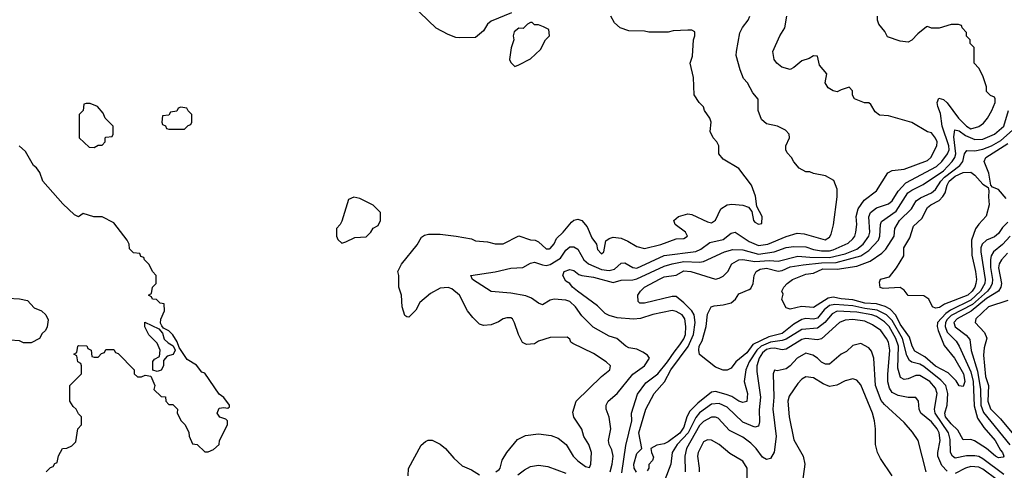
# Model space of a CAD drawing. Header units: inches. Extents: x 2348341 to 2479810, y 460419 to 613669.
# Tile 350 of 656: x 2378111 to 2383120, y 563418 to 565712. Entities that reach past the tile are written whole.
import ezdxf

# ---------------------------------------------------------------- set-up
doc = ezdxf.new("R2010")
doc.units = ezdxf.units.IN
doc.header["$MEASUREMENT"] = 0
doc.layers.add('C3576', color=7, linetype='Continuous')
doc.layers.add('C3586', color=7, linetype='Continuous')

msp = doc.modelspace()

# ---------------------------------------------------------------- linework, layer by layer
at = {"layer": 'C3576', "color": 2, "elevation": 102}
for points in [[(2378470, 565286), (2378450, 565286), (2378438, 565282), (2378434, 565250), (2378414, 565230), (2378414, 565110), (2378463.6, 565063.6), (2378490, 565062), (2378510, 565074), (2378530, 565074), (2378546, 565090), (2378546, 565110), (2378550, 565114), (2378582, 565118), (2378586, 565130), (2378586, 565170), (2378546, 565210), (2378536.4, 565236.4), (2378506, 565270)], [(2378930, 565266), (2378918, 565262), (2378910, 565246), (2378878, 565242), (2378870, 565226), (2378838, 565222), (2378834, 565190), (2378838, 565178), (2378852, 565172), (2378858, 565158), (2378870, 565154), (2378950, 565154), (2378967.3, 565172.7), (2378982, 565178), (2378986, 565190), (2378986, 565230), (2378967.3, 565247.3), (2378962, 565262)], [(2379810, 564808.7), (2379784, 564796), (2379750, 564686), (2379742, 564670), (2379722, 564650), (2379722, 564610), (2379730, 564594), (2379750, 564574), (2379770, 564582), (2379816.4, 564603.6), (2379874, 564606), (2379898, 564630), (2379908.9, 564651.1), (2379935.3, 564664.7), (2379946, 564690), (2379946, 564730), (2379908.4, 564768.4), (2379842, 564802)], [(2378130, 564068), (2378110, 564078), (2378060.4, 564080.4), (2378026, 564110), (2378010, 564146), (2377986, 564170), (2377968.4, 564208.4), (2377967.3, 564292.7), (2378030, 564302), (2378050, 564294), (2378110, 564292), (2378150, 564282), (2378185.4, 564245.4), (2378222, 564230), (2378244.7, 564210), (2378256, 564184), (2378251.6, 564148.4), (2378242, 564130), (2378225.4, 564114.6), (2378211.1, 564088.9), (2378170, 564068)], [(2378810, 563922), (2378788, 563928), (2378788.4, 563971.6), (2378796.4, 563983.6), (2378822, 563998), (2378826, 564030), (2378810, 564066), (2378768.7, 564108.7), (2378748.4, 564148.4), (2378748, 564172), (2378818, 564138), (2378836.9, 564116.9), (2378846.4, 564086.4), (2378866.8, 564066.8), (2378891.6, 564051.6), (2378902, 564030), (2378891.3, 564008.7), (2378861, 563999), (2378842, 563978), (2378842, 563950), (2378830, 563928)]]:
    msp.add_lwpolyline(points, close=True, dxfattribs=at)
msp.add_lwpolyline([(2378246, 563410), (2378267.3, 563432.7), (2378282, 563438), (2378290, 563454), (2378302, 563458), (2378308.4, 563491.6), (2378328, 563530), (2378350, 563532), (2378376.4, 563543.6), (2378396.4, 563563.6), (2378406, 563630), (2378426, 563650), (2378426, 563690), (2378410, 563706), (2378398, 563730), (2378383.1, 563743.1), (2378366, 563770), (2378366, 563850), (2378426, 563910), (2378426, 563950), (2378422, 563962), (2378406, 563970), (2378402, 564002), (2378386, 564010), (2378402, 564018), (2378406, 564050), (2378410, 564054), (2378452.7, 564052.7), (2378458, 564038), (2378474, 564030), (2378478, 563998), (2378490, 563994), (2378510, 563994), (2378527.3, 564012.7), (2378542, 564018), (2378550, 564034), (2378590, 564034), (2378598, 564018), (2378612.7, 564012.7), (2378694, 563930), (2378694, 563910), (2378710, 563894), (2378730, 563894), (2378750, 563902), (2378778, 563898), (2378798, 563850), (2378794, 563830), (2378830, 563794), (2378852, 563792), (2378854, 563770), (2378870, 563754), (2378890, 563754), (2378914, 563730), (2378912, 563710), (2378932, 563670), (2378952, 563650), (2378971.6, 563611.6), (2378972.7, 563592.7), (2378990, 563554), (2379014, 563550), (2379052.7, 563512.7), (2379070, 563512), (2379096.4, 563523.6), (2379126, 563550), (2379128, 563570), (2379168, 563650), (2379168, 563670), (2379159, 563679), (2379129.2, 563689.2), (2379115.3, 563710), (2379126, 563734), (2379150, 563738), (2379170, 563734), (2379178, 563742), (2379178, 563750), (2379149.1, 563789.1), (2379126.3, 563806.3), (2379052.9, 563912.9), (2379038, 563918), (2379010, 563954), (2378963.1, 563983.1), (2378923.1, 564043.1), (2378912.9, 564072.9), (2378890, 564108), (2378870, 564128), (2378842, 564142), (2378834.6, 564154.6), (2378828, 564168), (2378828.4, 564188.4), (2378848, 564230), (2378846, 564266), (2378826, 564270), (2378807.3, 564287.3), (2378786, 564290), (2378782, 564302), (2378766, 564310), (2378782, 564318), (2378786, 564350), (2378806, 564370), (2378806, 564410), (2378786, 564430), (2378770, 564466), (2378746, 564490), (2378742, 564502), (2378727.3, 564507.3), (2378722, 564522), (2378690, 564526), (2378670, 564546), (2378668, 564570), (2378658, 564590), (2378590, 564678), (2378530, 564708), (2378488.9, 564708.9), (2378434, 564726), (2378410, 564708), (2378390, 564718), (2378330, 564775.3), (2378229.3, 564889.3), (2378213.6, 564933.6), (2378197.2, 564957.2), (2378182, 564970), (2378140.4, 565040.4), (2378108.7, 565070)], dxfattribs=at)
at = {"layer": 'C3586', "color": 2}
for points, elevation in [([(2380613, 565747), (2380510, 565704), (2380490, 565688.7), (2380470, 565655.3), (2380430, 565622), (2380350, 565619), (2380330, 565621.2), (2380290, 565636), (2380229.6, 565669.6), (2380104, 565790)], 98), ([(2380534, 563410), (2380550, 563422.8), (2380556, 563430), (2380566, 563470), (2380589.4, 563510), (2380643.9, 563576.1), (2380684.8, 563595.2), (2380750, 563604.9), (2380815.2, 563595.2), (2380850, 563582.8), (2380890.5, 563550.5), (2380927.3, 563490), (2380950, 563466), (2380990, 563438), (2381010, 563432), (2381017.2, 563450), (2381019.3, 563510), (2381006, 563550), (2380981.2, 563590), (2380970, 563628), (2380929.3, 563689.3), (2380924.7, 563715.3), (2380942, 563770), (2381070, 563896), (2381114, 563930), (2381117.2, 563950), (2381095.3, 563970), (2381030, 564013.2), (2380924.1, 564064.1), (2380915.3, 564070), (2380910, 564086), (2380896.4, 564096.4), (2380810, 564095.3), (2380750, 564075.3), (2380730, 564062), (2380690, 564058), (2380669.1, 564069.1), (2380649.3, 564109.3), (2380628.9, 564168.9), (2380618, 564190), (2380610, 564195.3), (2380590, 564195.3), (2380570, 564188.7), (2380546.4, 564173.6), (2380510, 564159), (2380470, 564155.3), (2380450, 564162), (2380415.5, 564195.5), (2380389.4, 564229.4), (2380349, 564310), (2380310, 564342.7), (2380290, 564349.3), (2380250, 564345.2), (2380201.4, 564318.6), (2380147.1, 564272.9), (2380126, 564234), (2380090, 564198), (2380080.4, 564200.4), (2380070, 564206), (2380057.2, 564250), (2380053.2, 564310), (2380039, 564350), (2380039, 564410), (2380034, 564430), (2380052.9, 564467.1), (2380133.1, 564566.9), (2380155.1, 564604.9), (2380170, 564616), (2380190, 564621), (2380250, 564621), (2380330.9, 564610.9), (2380410, 564596), (2380430, 564586), (2380490, 564581), (2380530, 564571.3), (2380570, 564572), (2380650, 564611.3), (2380710, 564591.3), (2380734, 564590), (2380750, 564582), (2380790, 564546), (2380806.4, 564546.4), (2380810, 564546.8), (2380830, 564571.3), (2380842, 564598), (2380876, 564630), (2380918.9, 564681.1), (2380930, 564691), (2380950, 564696), (2380970.7, 564690.7), (2380997.1, 564657.1), (2381020.9, 564600.9), (2381044.7, 564570), (2381050, 564542), (2381070, 564521), (2381082, 564530), (2381092.9, 564587.1), (2381110, 564598.8), (2381130, 564604.9), (2381170, 564600.5), (2381205.2, 564585.2), (2381250, 564557.3), (2381290, 564547.3), (2381372.3, 564567.7), (2381450, 564596), (2381490, 564598), (2381508, 564610), (2381498, 564630), (2381446, 564670), (2381438, 564690), (2381462, 564710), (2381510, 564724), (2381530, 564720.7), (2381610, 564682.8), (2381630, 564678.8), (2381650, 564691.3), (2381678, 564750), (2381710, 564770.4), (2381733, 564773), (2381790, 564767.7), (2381818, 564758), (2381835.3, 564735.3), (2381844, 564690), (2381850, 564681), (2381870, 564672), (2381886, 564674), (2381888, 564710), (2381861.2, 564761.2), (2381853.6, 564813.6), (2381834, 564870), (2381770, 564954), (2381690, 565002), (2381668, 565030), (2381668, 565070), (2381658, 565090), (2381638, 565110), (2381623.1, 565143.1), (2381628, 565190), (2381622, 565210), (2381595.3, 565250), (2381588.9, 565268.9), (2381568, 565290), (2381542, 565330), (2381538, 565418), (2381522, 565490), (2381533.6, 565526.4), (2381538, 565610), (2381546, 565630), (2381546, 565650), (2381530, 565658), (2381510, 565658), (2381434.6, 565654.6), (2381410, 565649), (2381310.9, 565649.1), (2381290, 565654), (2381210, 565655.3), (2381166, 565670), (2381136.4, 565696.4), (2381118, 565730)], 98), ([(2381115.6, 563410), (2381125.6, 563450), (2381129.5, 563490), (2381123.3, 563523.3), (2381109.4, 563550), (2381106, 563570), (2381119, 563630), (2381109.3, 563689.3), (2381094, 563730), (2381094, 563750), (2381105.2, 563770), (2381149.7, 563810.3), (2381230, 563907.3), (2381290, 563951), (2381315.3, 563990), (2381304.7, 564004.7), (2381280.2, 564020.2), (2381250, 564035.1), (2381210, 564042.7), (2381195.3, 564050), (2381149.5, 564089.5), (2381110, 564102), (2381027.9, 564147.9), (2380970, 564205.2), (2380938.4, 564250), (2380910, 564276.9), (2380890, 564284.5), (2380830, 564289.2), (2380810, 564284), (2380770, 564261.2), (2380750, 564269.2), (2380715.3, 564295.3), (2380686, 564306), (2380610, 564320.7), (2380510, 564329.4), (2380415.3, 564390), (2380406, 564410), (2380530, 564428.5), (2380610, 564447.2), (2380670, 564450.4), (2380710, 564472.7), (2380730, 564477.6), (2380770, 564463.7), (2380790, 564461.7), (2380810, 564466.3), (2380861.5, 564498.5), (2380890, 564538.8), (2380910, 564555.5), (2380930, 564556.3), (2380950, 564544), (2380981.6, 564490), (2381004.9, 564470), (2381070, 564440.2), (2381110, 564435.3), (2381137.3, 564442.7), (2381170, 564473.4), (2381190, 564474), (2381230, 564450.4), (2381250, 564447.4), (2381390, 564511.7), (2381550, 564532.2), (2381576.2, 564543.8), (2381622.6, 564577.4), (2381690, 564594), (2381730, 564624.7), (2381750, 564631.3), (2381822.6, 564582.6), (2381870, 564563.2), (2381917.2, 564570), (2382010, 564608.9), (2382066, 564626), (2382101.7, 564621.7), (2382209, 564591), (2382230, 564604.7), (2382239.5, 564620.5), (2382251.7, 564668.3), (2382269.3, 564810), (2382269.2, 564849.2), (2382252.7, 564892.7), (2382210, 564918), (2382148.9, 564928.9), (2382130, 564938), (2382110, 564938), (2382076.4, 564956.4), (2382048.9, 564988.9), (2382038, 565010), (2382014.6, 565034.6), (2382008, 565050), (2382008, 565070), (2382028, 565110), (2382026, 565130), (2382006, 565150), (2381966, 565170), (2381910, 565182), (2381884.7, 565204.7), (2381868, 565250), (2381867.3, 565307.3), (2381840.2, 565340.2), (2381814, 565390), (2381793.2, 565413.2), (2381776.5, 565456.5), (2381755.1, 565530), (2381757, 565550), (2381774.2, 565645.8), (2381787.3, 565672.7), (2381817.2, 565710), (2381825.2, 565730)], 94), ([(2381174.5, 563405.5), (2381195.3, 563544.7), (2381224.7, 563670), (2381222.9, 563710), (2381253.7, 563806.3), (2381295.6, 563864.4), (2381356.9, 563910), (2381407.1, 563970), (2381439.6, 564020.4), (2381470, 564056.4), (2381490, 564088), (2381497.7, 564110), (2381500.5, 564150), (2381494.7, 564190), (2381480.9, 564210), (2381450, 564227.3), (2381430, 564231.5), (2381332.1, 564212.1), (2381270, 564192), (2381232.8, 564187.2), (2381150, 564195.1), (2381110, 564205.6), (2381090, 564216.2), (2381050, 564256.2), (2380949, 564330), (2380924, 564350), (2380909.3, 564369.3), (2380890, 564382), (2380874, 564410), (2380881.2, 564430), (2380910, 564440.7), (2380930, 564436.3), (2380955.2, 564415.2), (2380970, 564410.5), (2381030, 564401.3), (2381130, 564374), (2381170, 564386.3), (2381230, 564387.4), (2381250, 564392.9), (2381390, 564456.9), (2381430, 564468.9), (2381490, 564480.7), (2381570, 564477.4), (2381590, 564481.1), (2381697.2, 564530), (2381738.4, 564541.6), (2381790, 564540.8), (2381870, 564519.2), (2381949.8, 564530.2), (2382010, 564551.7), (2382050, 564557.7), (2382110, 564556.1), (2382150, 564542), (2382190, 564535), (2382230, 564535), (2382250, 564540.2), (2382325.2, 564574.8), (2382350, 564596.3), (2382359.6, 564610), (2382365.1, 564630), (2382369.4, 564670), (2382367, 564710), (2382377, 564750), (2382407.3, 564792.7), (2382470, 564841), (2382527.5, 564932.5), (2382550, 564944), (2382610, 564950.6), (2382730, 564995.5), (2382746.6, 565010), (2382776, 565070), (2382778, 565090), (2382770, 565108.7), (2382750, 565135.3), (2382730, 565142), (2382650, 565188.7), (2382530, 565222), (2382485.6, 565225.6), (2382463.1, 565243.1), (2382440.4, 565280.4), (2382430, 565288), (2382408.9, 565288.9), (2382358, 565310), (2382348.4, 565328.4), (2382348, 565350), (2382330, 565368), (2382290, 565355.3), (2382270, 565344), (2382249.3, 565349.3), (2382224.7, 565364.7), (2382208, 565390), (2382216.4, 565436.4), (2382180.2, 565480.2), (2382170, 565526), (2382150, 565528), (2382126.4, 565513.6), (2382090, 565502), (2382050, 565468), (2382030, 565458), (2381988, 565470), (2381962, 565490), (2381948.7, 565510), (2381942, 565550), (2381978, 565630), (2382004, 565670), (2382014, 565730)], 90), ([(2381249.2, 563409.2), (2381237.2, 563430), (2381236, 563450), (2381250, 563504.7), (2381275.3, 563530), (2381260.5, 563610), (2381297, 563730), (2381338.4, 563810), (2381391.7, 563868.3), (2381423.9, 563930), (2381511.9, 564048.1), (2381539.3, 564110), (2381547.6, 564170), (2381541.5, 564210), (2381529.7, 564230), (2381490, 564271.6), (2381450, 564302.9), (2381430, 564303.6), (2381290, 564269.6), (2381266, 564270), (2381258, 564278), (2381255.3, 564310), (2381269, 564330), (2381289.3, 564350), (2381370, 564393.7), (2381390, 564403.1), (2381450, 564412.4), (2381490, 564434.3), (2381526, 564430), (2381650, 564391), (2381670, 564396), (2381690, 564406), (2381714, 564430), (2381733.2, 564470), (2381769.7, 564490.3), (2381790, 564491.5), (2381850, 564480.7), (2381926.2, 564486.2), (2381970, 564483.6), (2382070, 564508.9), (2382130, 564502.6), (2382230, 564502.2), (2382310, 564521.1), (2382370, 564544.4), (2382401.3, 564570), (2382431.1, 564610), (2382435.1, 564630), (2382431.1, 564708.9), (2382439.6, 564730), (2382470, 564753.7), (2382530, 564774.4), (2382549.7, 564790.3), (2382580.3, 564839.7), (2382619, 564881), (2382774.7, 564965.3), (2382802, 564990), (2382830.9, 565030), (2382838.8, 565050), (2382838.5, 565070), (2382803.8, 565170), (2382795.1, 565235.1), (2382781.3, 565270), (2382778.4, 565290), (2382787, 565313), (2382810, 565305.5), (2382830, 565288), (2382887.2, 565210), (2382927, 565170), (2382950, 565156.4), (2382990, 565168), (2383014.2, 565185.8), (2383034, 565210), (2383056, 565250), (2383072.7, 565290), (2383074, 565310), (2383070, 565318), (2383050, 565326), (2383030, 565346), (2383028.7, 565370), (2383010, 565426), (2382990, 565466), (2382966, 565490), (2382966, 565570), (2382946, 565590), (2382946, 565610), (2382928.4, 565628.4), (2382927.3, 565647.3), (2382906, 565670), (2382902, 565682), (2382887.3, 565687.3), (2382850, 565688), (2382788.4, 565668.4), (2382750, 565668), (2382730, 565678), (2382723.6, 565676.4), (2382679.6, 565640.4), (2382650, 565608), (2382630, 565598), (2382590, 565602), (2382525.2, 565625.2), (2382512.7, 565652.7), (2382482, 565690), (2382475.3, 565710), (2382475.3, 565730)], 86), ([(2383150, 564611), (2383110, 564568), (2383065.5, 564530), (2383053.4, 564510), (2383049.2, 564490.8), (2383050.2, 564450), (2383059.7, 564390), (2383058.6, 564370), (2383049.2, 564350), (2383033.6, 564330), (2382957.7, 564262.3), (2382850, 564207.2), (2382830, 564186.6), (2382821, 564170), (2382818.8, 564150), (2382830, 564121.3), (2382875.4, 564075.4), (2382891.1, 564051.1), (2382950, 563920.5), (2382960.9, 563870), (2382966.5, 563746.5), (2382984.3, 563684.3), (2383016.4, 563636.4), (2383073.7, 563570), (2383100.3, 563520.3), (2383110.7, 563510), (2383118, 563490), (2383114.4, 563485.6), (2383090, 563482.7), (2383075.3, 563490), (2383029.8, 563529.8), (2382967.9, 563567.9), (2382950, 563575.1), (2382910, 563573.2), (2382883.3, 563623.3), (2382850, 563654.7), (2382821.5, 563690), (2382817.7, 563710), (2382829.8, 563750.2), (2382832.6, 563810), (2382822, 563850), (2382797.8, 563877.8), (2382710, 563947.1), (2382690, 563959.1), (2382649.7, 563969.7), (2382637.5, 563977.5), (2382623.6, 564003.6), (2382602.3, 564090), (2382550, 564181), (2382521.1, 564210), (2382473.3, 564233.3), (2382410, 564241.5), (2382350, 564255.8), (2382257.1, 564262.9), (2382230, 564256.8), (2382204.3, 564235.7), (2382170, 564192.8), (2382150, 564187.1), (2382110, 564191.1), (2382090, 564186.9), (2382050, 564162.3), (2381990, 564115.1), (2381922.8, 564097.2), (2381840.4, 564059.6), (2381810, 564017), (2381754, 563970), (2381730, 563938), (2381710, 563928), (2381690, 563928), (2381650, 563944), (2381570, 564008), (2381565.2, 564030), (2381567, 564050), (2381583.2, 564076.8), (2381602.9, 564150), (2381610, 564214), (2381628, 564250), (2381643.7, 564256.3), (2381690, 564260.7), (2381729.6, 564270.4), (2381753.2, 564290), (2381770, 564316), (2381822, 564338), (2381830, 564344.7), (2381842.7, 564370), (2381846.6, 564410), (2381857, 564430), (2381877.3, 564442.7), (2381910, 564447.6), (2381970, 564431.7), (2381990, 564435.6), (2382030, 564453.4), (2382096, 564464), (2382190, 564475), (2382264.3, 564475.7), (2382389.9, 564510.1), (2382430, 564537.4), (2382480.5, 564590), (2382487.1, 564610), (2382489.7, 564670), (2382495.3, 564684.7), (2382570, 564737), (2382629.7, 564830), (2382650, 564844.9), (2382707, 564873), (2382810, 564943.2), (2382855.1, 564990), (2382868.5, 565010), (2382873.3, 565030), (2382863.5, 565116.5), (2382867.8, 565152.2), (2382890, 565146.4), (2382922.6, 565122.6), (2382970, 565102.8), (2383010, 565103.6), (2383070.7, 565129.3), (2383117.6, 565170), (2383140.7, 565250)], 82), ([(2383138.4, 564681.6), (2383110, 564655.1), (2383090, 564624.5), (2383070, 564607.6), (2383030, 564589.6), (2383007.2, 564570), (2383000.9, 564550), (2383000.8, 564530), (2383022.9, 564390), (2383020.2, 564370), (2382999, 564330), (2382950, 564283.9), (2382846.6, 564233.4), (2382823, 564217), (2382780.3, 564170), (2382778.5, 564150), (2382783.2, 564130), (2382814.3, 564054.3), (2382866.4, 563990), (2382911.6, 563910), (2382919.3, 563870), (2382910, 563845.2), (2382890, 563849.2), (2382874.7, 563874.7), (2382835.1, 563915.1), (2382770, 563948.3), (2382715.3, 563995.3), (2382665.3, 564025.3), (2382651.3, 564050), (2382636.8, 564096.8), (2382590, 564163.1), (2382568.1, 564208.1), (2382538.8, 564238.8), (2382513, 564253), (2382470, 564266.2), (2382410.2, 564269.8), (2382350, 564286.6), (2382290, 564290.9), (2382250, 564300.4), (2382224.6, 564295.4), (2382150, 564247.6), (2382087.7, 564252.3), (2382030, 564238), (2382010, 564246), (2381988.4, 564288.4), (2381995.3, 564315.3), (2381988, 564330), (2381998, 564350), (2382015.3, 564370), (2382042, 564390), (2382110, 564417.6), (2382150, 564421.6), (2382196.8, 564443.2), (2382270, 564442), (2382370, 564458.3), (2382436.8, 564483.2), (2382496.9, 564523.1), (2382516.8, 564543.2), (2382559.6, 564610), (2382563.6, 564650), (2382586.3, 564690), (2382647.8, 564750), (2382672, 564790), (2382694.2, 564805.8), (2382750, 564830.4), (2382770, 564848.2), (2382797.2, 564890), (2382815.8, 564910), (2382893, 564970), (2382909.7, 564990), (2382918, 565030), (2382930, 565046.8), (2382970, 565044.9), (2383010, 565053.8), (2383054, 565070), (2383102.8, 565097.2), (2383161.7, 565150)], 78), ([(2383130, 564802.6), (2383090, 564847.8), (2383060.1, 564860.1), (2383051.8, 564870), (2383042, 564930), (2383018.3, 564990), (2383025.1, 565010), (2383138, 565082)], 74), ([(2383136.4, 564523.6), (2383104.9, 564490), (2383094, 564470), (2383090.4, 564449.6), (2383104.9, 564370), (2383102.6, 564350), (2383090.4, 564330), (2383030, 564292.3), (2382951.8, 564228.2), (2382879.5, 564190), (2382863.1, 564170), (2382869.3, 564149.3), (2382926.5, 564106.5), (2382944.2, 564084.2), (2382952.1, 564027.9), (2382983, 563923), (2382998.2, 563830), (2382999.7, 563750), (2383013.5, 563713.5), (2383148, 563548)], 86), ([(2383137.1, 564282.9), (2383038.8, 564250), (2382974.8, 564190), (2382971, 564170), (2383019.5, 564119.5), (2383030.4, 564090.4), (2383017.5, 564042.5), (2383014.6, 564005.4), (2383023.4, 563896.6), (2383040.2, 563850), (2383036.5, 563770), (2383050, 563730.6), (2383100, 563680), (2383192, 563570)], 90), ([(2383117.8, 563397.8), (2383010, 563476.9), (2382990, 563488.4), (2382970, 563492.6), (2382927.2, 563492.8), (2382870, 563480.9), (2382857.2, 563490), (2382846, 563510), (2382844.2, 563575.8), (2382836.4, 563610), (2382768.4, 563710), (2382764.7, 563730), (2382779.1, 563810), (2382770, 563836.2), (2382740.5, 563870), (2382690, 563900.5), (2382670, 563900.5), (2382630, 563883.6), (2382610, 563880.7), (2382591.5, 563891.5), (2382579.1, 563939.1), (2382581.6, 564050), (2382568.8, 564090), (2382534.8, 564150), (2382510, 564174.5), (2382470, 564201.2), (2382445.2, 564210), (2382370, 564222.9), (2382270, 564228.5), (2382244.3, 564215.7), (2382207.4, 564170), (2382170, 564142.7), (2382090, 564134.5), (2382010, 564085.6), (2381990, 564078.5), (2381930, 564071.2), (2381882.8, 564050), (2381861.8, 564030), (2381822.4, 563970), (2381805.2, 563930), (2381797, 563870), (2381813.7, 563810), (2381810, 563769.2), (2381790, 563763.7), (2381770, 563769.6), (2381733.5, 563793.5), (2381705.2, 563805.2), (2381650, 563819.6), (2381630, 563816.2), (2381560.5, 563759.5), (2381520.6, 563719.4), (2381504.2, 563690), (2381490, 563638), (2381470, 563607.6), (2381410, 563563.5), (2381390, 563553.3), (2381352.8, 563547.2), (2381322, 563530), (2381324.7, 563510), (2381335.3, 563484.7), (2381330, 563468), (2381311.3, 563448.7), (2381311, 563429), (2381303.6, 563416.4)], 86), ([(2382830, 563414), (2382802.5, 563442.5), (2382782.4, 563490), (2382781.3, 563510), (2382793.7, 563570), (2382788.3, 563610), (2382779.1, 563630), (2382750, 563664.7), (2382695.1, 563710), (2382686, 563730), (2382684, 563770), (2382670, 563788.7), (2382630, 563789.3), (2382579.3, 563799.3), (2382550, 563815.1), (2382536.6, 563836.6), (2382528.2, 563868.2), (2382526.7, 563906.7), (2382538.3, 564030), (2382531.1, 564070), (2382520.5, 564090), (2382491.6, 564130), (2382450, 564158.7), (2382410, 564176.9), (2382350, 564185.7), (2382310, 564182), (2382280.7, 564170), (2382190, 564087.3), (2382170, 564082.4), (2382110, 564089.7), (2382090, 564083.5), (2382010, 564035.8), (2381990, 564032.4), (2381950, 564040.4), (2381930, 564039.3), (2381910, 564033.3), (2381890, 564016.4), (2381872.6, 563990), (2381860.2, 563950), (2381860.6, 563920.6), (2381880.3, 563790), (2381873.5, 563726.5), (2381875.2, 563664.8), (2381870, 563644), (2381850, 563638), (2381790, 563662.9), (2381710, 563740.5), (2381670, 563759.1), (2381630, 563755.4), (2381569.4, 563710.6), (2381550, 563687.6), (2381511.1, 563608.9), (2381455.6, 563550), (2381430.3, 563510), (2381424.2, 563450), (2381393.7, 563370)], 90), ([(2382722, 563410), (2382681.2, 563570), (2382653.4, 563613.4), (2382610, 563662.7), (2382510, 563754), (2382494.3, 563774.3), (2382465.1, 563850), (2382456.2, 563990), (2382444.5, 564024.5), (2382430, 564041.2), (2382390, 564064), (2382350, 564053.2), (2382316.8, 564023.2), (2382290, 564009), (2382230, 563959), (2382210, 563959), (2382190, 563969.2), (2382170, 563989.3), (2382145.4, 564005.4), (2382110, 564014.5), (2382066.8, 563990), (2382030.7, 563950), (2382010, 563935.1), (2381965.2, 563925.2), (2381950, 563928), (2381944, 563910), (2381947, 563790), (2381943.1, 563730), (2381958.7, 563590), (2381948.7, 563511.3), (2381930, 563479), (2381910, 563473.2), (2381890, 563485.2), (2381858.4, 563530), (2381830, 563557), (2381790, 563587), (2381721.3, 563621.3), (2381663.6, 563683.6), (2381650, 563689.5), (2381630, 563689.6), (2381590, 563666.3), (2381570, 563646), (2381502.6, 563530), (2381494.9, 563490), (2381496.4, 563410)], 94), ([(2382549, 563390), (2382490, 563478), (2382474, 563510), (2382464, 563550), (2382464, 563630), (2382459, 563670), (2382448.7, 563710), (2382390, 563854), (2382370, 563877.2), (2382350, 563883.7), (2382310, 563874.5), (2382268.7, 563851.3), (2382230, 563844.7), (2382198, 563858), (2382150, 563889.4), (2382110, 563895.1), (2382090, 563882.7), (2382070, 563861.2), (2382024.7, 563795.3), (2382018, 563770), (2382025.5, 563690), (2382050, 563574), (2382096, 563490), (2382104.7, 563450), (2382091.3, 563350)], 98), ([(2380088, 563390), (2380088.4, 563428.4), (2380153.6, 563546.4), (2380174.6, 563565.4), (2380188.9, 563571.1), (2380210, 563571.3), (2380250, 563551), (2380278, 563530), (2380319.8, 563479.8), (2380362, 563442), (2380410, 563420.5), (2380450, 563395.3)], 98), ([(2381812.5, 563352.5), (2381812, 563430), (2381790, 563465.2), (2381723.6, 563503.6), (2381670, 563549.3), (2381630, 563572.7), (2381610, 563574), (2381590, 563564), (2381562.4, 563510), (2381559.3, 563490), (2381568.4, 563430), (2381567, 563410)], 98), ([(2380645.3, 563394.7), (2380679.1, 563420.9), (2380710, 563438), (2380750, 563445.5), (2380798.5, 563438.5), (2380890, 563403.7)], 94), ([(2383083.5, 563370), (2383010, 563425.1), (2382990, 563434), (2382950, 563438), (2382922.8, 563430), (2382870, 563403)], 90)]:
    msp.add_lwpolyline(points, dxfattribs=dict(at, elevation=elevation))
for points, elevation in [([(2380718, 565698), (2380710, 565698), (2380694, 565690), (2380672.7, 565667.3), (2380650, 565668), (2380626, 565650), (2380621, 565630), (2380624.7, 565610), (2380611.6, 565568.4), (2380602, 565510), (2380610, 565494), (2380630, 565474), (2380650, 565482), (2380710, 565512), (2380760.4, 565559.6), (2380786, 565610), (2380806, 565630), (2380802, 565662), (2380776.4, 565676.4), (2380750, 565686), (2380730, 565686)], 102), ([(2382770, 564243.7), (2382755.3, 564250), (2382735.3, 564290), (2382710, 564306), (2382630, 564308.7), (2382610, 564335.3), (2382590, 564348.7), (2382503.1, 564343.1), (2382489.1, 564349.1), (2382484.7, 564375.3), (2382490, 564391), (2382536, 564404), (2382571.6, 564448.4), (2382609.3, 564510), (2382609.6, 564550), (2382638.6, 564601.4), (2382658.6, 564661.4), (2382699.7, 564700.3), (2382730, 564755.5), (2382746.6, 564770), (2382787.9, 564792.1), (2382808, 564812), (2382819.1, 564830), (2382828.7, 564870), (2382839.2, 564890), (2382870, 564915), (2382910, 564933.6), (2382950, 564936.4), (2382970, 564920.5), (2383010, 564875.3), (2383038.4, 564858.4), (2383041.1, 564841.1), (2383038.9, 564810), (2383043, 564770), (2383028.4, 564711.6), (2382990, 564672), (2382972.7, 564647.3), (2382953.4, 564590), (2382954.3, 564514.3), (2382973.4, 564430), (2382978.7, 564390), (2382974.9, 564370), (2382970.2, 564350), (2382957, 564330), (2382934.4, 564310), (2382816.5, 564263.5), (2382790, 564247.3)], 74)]:
    msp.add_lwpolyline(points, close=True, dxfattribs=dict(at, elevation=elevation))

doc.saveas('drawing.dxf')
